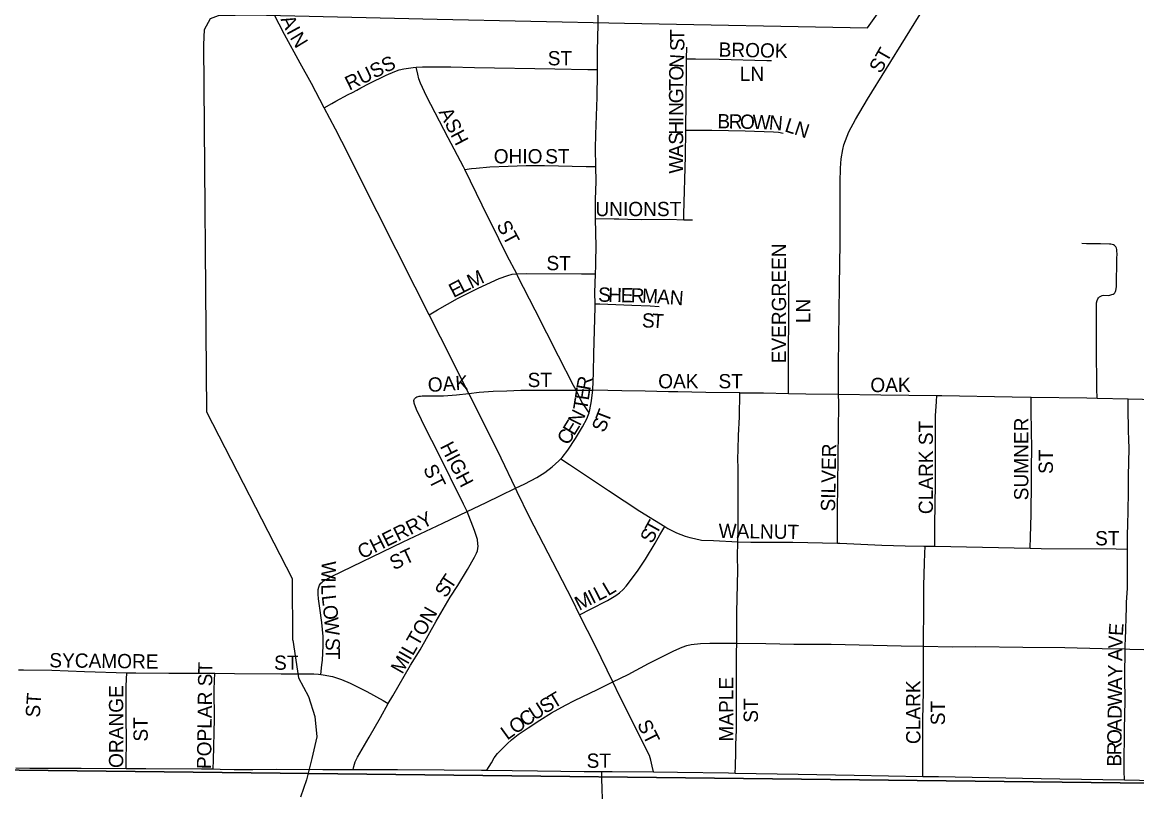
# Model space of a CAD drawing. Extents: x 1443599 to 1910620, y 1028088 to 1361369.
# Drawn here: x 1610497 to 1614403, y 1220355 to 1223049 of the extents above; entities that cross this region are included whole.
import ezdxf

# ---------------------------------------------------------------- set-up
doc = ezdxf.new("R2010")
doc.units = 0
for name, color, linetype in [('GM_X_City_Street', 7, 'Continuous'), ('GM_X_City_Street_Text', 7, 'Continuous'), ('GM_X_Minor_River', 7, 'Continuous'), ('GM_X_Section', 7, 'Continuous')]:
    doc.layers.add(name, color=color, linetype=linetype)

msp = doc.modelspace()

# ---------------------------------------------------------------- linework, layer by layer
at = {"layer": 'GM_X_City_Street'}
for points in [[(1613358.2, 1221746.6), (1613357.3, 1221847.3), (1613360.9, 1222127), (1613363.5, 1222274.9), (1613364, 1222488.6), (1613364.3, 1222537.9), (1613367.4, 1222570.7), (1613373, 1222603.2), (1613376.8, 1222619.2), (1613381.7, 1222634.9), (1613394.3, 1222665.2), (1613417.4, 1222708.9), (1613459.6, 1222779.6), (1613659.6, 1223101.4), (1613786.8, 1223313.2), (1613837.1, 1223398.2)], [(1611555.3, 1222749.3), (1611511, 1222834), (1611471.2, 1222905.5), (1611416.1, 1223006.2), (1611378.4, 1223079), (1611334.6, 1223167), (1611291.4, 1223255.5), (1611271.5, 1223298.2)], [(1612512.8, 1222883.2), (1612512.7, 1222901.8), (1612513.2, 1222933.2), (1612513.4, 1222948.8), (1612513.3, 1222963.9), (1612513.7, 1222979.6), (1612514.4, 1223010.7), (1612515.1, 1223026.1), (1612514.9, 1223058), (1612514.7, 1223088.2), (1612514.5, 1223104.2), (1612515.1, 1223151.3), (1612515, 1223193.1)], [(1612825.4, 1222920.6), (1612826.2, 1222962)], [(1611555.3, 1222749.3), (1611581.7, 1222764.2), (1611596.1, 1222772.3), (1611639.6, 1222796), (1611654.4, 1222802.8), (1611669, 1222810.6), (1611683.4, 1222819.4), (1611712.8, 1222834.8), (1611772.3, 1222863.9), (1611802.7, 1222876.8), (1611818.3, 1222882.1), (1611834.2, 1222886), (1611866.7, 1222890.9), (1611877.3, 1222891.7)], [(1611877.3, 1222891.7), (1611899.7, 1222893.4), (1611998.9, 1222893.2), (1612081.7, 1222890.5), (1612363, 1222886), (1612478.8, 1222883.8), (1612512.8, 1222883.2)], [(1612048.1, 1222533.1), (1612043.6, 1222542.1), (1611989.7, 1222644.2), (1611943.5, 1222731.8), (1611913.6, 1222790.6), (1611893.1, 1222835.6), (1611887.1, 1222850.9), (1611883.3, 1222866.8), (1611877.3, 1222891.7)], [(1612822.2, 1222670.7), (1612824.7, 1222879.1), (1612825.4, 1222920.6)], [(1612825.4, 1222920.6), (1612856, 1222920.4), (1612939.4, 1222919.7), (1613106.1, 1222915.2), (1613122.8, 1222915.2)], [(1612507.2, 1222543.9), (1612506.4, 1222606.8), (1612506.6, 1222655.8), (1612511.6, 1222787.1), (1612512.8, 1222869.1), (1612512.8, 1222883.2)], [(1611922.9, 1222025), (1611873.8, 1222121.8), (1611806.9, 1222253.2), (1611741.1, 1222385), (1611616.6, 1222631.3), (1611594.3, 1222674.8), (1611555.3, 1222749.3)], [(1612815.2, 1222357.6), (1612815.7, 1222377.1), (1612821.2, 1222580.4), (1612822.2, 1222670.7)], [(1612822.2, 1222670.7), (1612847.3, 1222670.7), (1612913.9, 1222670.6), (1613030.5, 1222668.8), (1613130.3, 1222665.1), (1613146.8, 1222663.7), (1613163.2, 1222660.3)], [(1612048.1, 1222533.1), (1612071.7, 1222536.3), (1612087.8, 1222538.5), (1612136.1, 1222542.5), (1612200.1, 1222545.6), (1612263.3, 1222547.2), (1612327.5, 1222546.8), (1612473.2, 1222544.4), (1612507.2, 1222543.9)], [(1612505.7, 1222361.7), (1612505.6, 1222428.3), (1612507.9, 1222491.8), (1612507.2, 1222543.9)], [(1612230.4, 1222168.3), (1612196.3, 1222231), (1612166.9, 1222290), (1612109.3, 1222408.8), (1612048.1, 1222533.1)], [(1612505.7, 1222361.7), (1612571.4, 1222360.8), (1612587.5, 1222360.2), (1612619.6, 1222359.2), (1612668.1, 1222358.6), (1612764.8, 1222359.1), (1612815.2, 1222357.6)], [(1612506.3, 1222167.9), (1612507.4, 1222196.3), (1612507.6, 1222212.7), (1612507.9, 1222262), (1612505.7, 1222361.7)], [(1612815.2, 1222357.6), (1612845.7, 1222356.7)], [(1614263.9, 1221732.6), (1614263.6, 1221765.7), (1614262.1, 1221912.1), (1614261.8, 1222058.4), (1614262.3, 1222065.9), (1614263.8, 1222074.5), (1614266.5, 1222080.2), (1614268.9, 1222084.2), (1614270.7, 1222086.3), (1614272.6, 1222087.9), (1614274.9, 1222089.2), (1614277, 1222090.2), (1614282, 1222091.8), (1614287.6, 1222092.9), (1614304.2, 1222092.6), (1614308.6, 1222093.1), (1614312.1, 1222093.9), (1614316.1, 1222095.2), (1614319.8, 1222096.9), (1614323.3, 1222099.7), (1614325.6, 1222101.9), (1614327.1, 1222104.1), (1614328.4, 1222106.1), (1614329.8, 1222109.9), (1614331.1, 1222115.9), (1614332, 1222123.4), (1614333.5, 1222221.2), (1614333.8, 1222237.5), (1614333.6, 1222247.2), (1614332.7, 1222253.8), (1614331.7, 1222257.8), (1614329.7, 1222262), (1614327.8, 1222265), (1614324.8, 1222267.8), (1614321.4, 1222270), (1614316.6, 1222271.3), (1614312.7, 1222271.9), (1614307.9, 1222272.4), (1614275.4, 1222273), (1614226.7, 1222273.2), (1614210.4, 1222274.2)], [(1611922.9, 1222025), (1611952.1, 1222041.5), (1612022.6, 1222081.1), (1612094.7, 1222117.9), (1612168.3, 1222151.4), (1612198.6, 1222162.7), (1612214.3, 1222166.3), (1612230.4, 1222168.3)], [(1612230.4, 1222168.3), (1612262.7, 1222169.5), (1612456.9, 1222167.6), (1612473.1, 1222167.7), (1612506.3, 1222167.9)], [(1612437.7, 1221760.4), (1612429.3, 1221777.5), (1612376.4, 1221879.5), (1612294.2, 1222041.1), (1612234.1, 1222158.1), (1612230.4, 1222168.3)], [(1612504.3, 1222063.4), (1612504, 1222101.1), (1612506.3, 1222167.9)], [(1613181.9, 1221749.5), (1613181.9, 1221763.6), (1613183.7, 1222142)], [(1612496.5, 1221760.5), (1612499.2, 1221822), (1612499.9, 1221887.7), (1612504.4, 1222051.8), (1612504.3, 1222063.4)], [(1612504.3, 1222063.4), (1612520.6, 1222062.8), (1612633.2, 1222058.8), (1612697.4, 1222056.1), (1612729.4, 1222053.8)], [(1612062.3, 1221748.9), (1611962.5, 1221946.7), (1611922.9, 1222025)], [(1612062.3, 1221748.9), (1612098.5, 1221753.4), (1612147.1, 1221756.9), (1612195.6, 1221758.9), (1612243.8, 1221760.1), (1612307.1, 1221760.7), (1612354.8, 1221760.6), (1612437.7, 1221760.4)], [(1612437.7, 1221760.4), (1612451.8, 1221760.4), (1612496.5, 1221760.5)], [(1612483.4, 1221681.5), (1612469.2, 1221702.6), (1612458.3, 1221718.9), (1612437.7, 1221760.4)], [(1612483.4, 1221681.5), (1612486.2, 1221691.4), (1612491.9, 1221723.2), (1612493.3, 1221734.1), (1612496.5, 1221760.5)], [(1613012, 1221751.3), (1612892.5, 1221752.9), (1612794.2, 1221754.4), (1612761.5, 1221755.3), (1612679.9, 1221756.6), (1612598.2, 1221758.8), (1612549.2, 1221759.5), (1612496.5, 1221760.5)], [(1612056.3, 1221335.7), (1612043.8, 1221361), (1611950.7, 1221548), (1611914.2, 1221620.3), (1611879.1, 1221692.9), (1611871, 1221714.7), (1611870, 1221718.4), (1611869.3, 1221721.8), (1611869.3, 1221724.5), (1611870.4, 1221728), (1611871.9, 1221730.7), (1611873.7, 1221733.1), (1611875.9, 1221735.2)], [(1611875.9, 1221735.2), (1611880.3, 1221737.2), (1611884.8, 1221738.8), (1611888.2, 1221739.6), (1611892.9, 1221740.1), (1611898.8, 1221740.4), (1611909.8, 1221740.4), (1611973.4, 1221741.2), (1612018.3, 1221744.5), (1612062.3, 1221748.9)], [(1612225.5, 1221417), (1612175.1, 1221522.5), (1612087.8, 1221698.5), (1612062.3, 1221748.9)], [(1613004.9, 1221230.1), (1613005.6, 1221275.8), (1613005.7, 1221308.5), (1613006.3, 1221341.1), (1613006.1, 1221357.3), (1613006, 1221389.8), (1613006.4, 1221422.4), (1613006, 1221487.7), (1613005.2, 1221520.2), (1613006.3, 1221552.8), (1613007.1, 1221601.6), (1613010.1, 1221666.9), (1613012, 1221751.3)], [(1613012, 1221751.3), (1613095.2, 1221751.1), (1613181.9, 1221749.5)], [(1613181.9, 1221749.5), (1613243.1, 1221748.4), (1613358.2, 1221746.6)], [(1613354.5, 1221224.8), (1613354.4, 1221254.8), (1613354.2, 1221337), (1613358.2, 1221616.7), (1613358.6, 1221715.6), (1613358.2, 1221746.6)], [(1613358.2, 1221746.6), (1613506, 1221744.3), (1613701.7, 1221742.2)], [(1613694.9, 1221213.9), (1613695.2, 1221242.6), (1613695.7, 1221289.2), (1613697.6, 1221431.2), (1613697.7, 1221545.2), (1613697.9, 1221624.4), (1613698.1, 1221671.6), (1613700.3, 1221704), (1613700.9, 1221720.4), (1613701.7, 1221742.2)], [(1613701.7, 1221742.2), (1613719.6, 1221742.1), (1613965.9, 1221737.5), (1614033.4, 1221736.4)], [(1614029.9, 1221206.9), (1614031, 1221246.7), (1614033.2, 1221325.1), (1614033.9, 1221441.4), (1614034.3, 1221491.5), (1614034.7, 1221555.4), (1614033.4, 1221686.4), (1614033.4, 1221702.8), (1614033.4, 1221736.4)], [(1614033.4, 1221736.4), (1614228.4, 1221733.4), (1614263.9, 1221732.6)], [(1614263.9, 1221732.6), (1614372.6, 1221730.2)], [(1614370.8, 1221204.3), (1614370.9, 1221214.7), (1614370.7, 1221264), (1614371.5, 1221280.6), (1614372.9, 1221346.3), (1614373.6, 1221395.4), (1614373.5, 1221460.2), (1614375, 1221508.6), (1614376.3, 1221556.5), (1614375, 1221587.9), (1614373.9, 1221618.6), (1614373, 1221698.8), (1614372.6, 1221730.2)], [(1614372.6, 1221730.2), (1614573.4, 1221725.7), (1614951.5, 1221721.1), (1615099.4, 1221719.8), (1615148.7, 1221719.9), (1615179, 1221720)], [(1612384.6, 1221520.3), (1612389, 1221524.9), (1612409, 1221550.2), (1612435.5, 1221590.9), (1612460.9, 1221632.3), (1612475.9, 1221660.8), (1612481.7, 1221675.9), (1612483.4, 1221681.5)], [(1612225.5, 1221417), (1612257.8, 1221432.2), (1612300.6, 1221455), (1612327.9, 1221472.3), (1612353.8, 1221491.7), (1612377.9, 1221513.2), (1612384.6, 1221520.3)], [(1612384.6, 1221520.3), (1612414.5, 1221500.5), (1612551.8, 1221409.7), (1612661.9, 1221337.3), (1612748.6, 1221283.4)], [(1612056.3, 1221335.7), (1612123, 1221367.7), (1612173.1, 1221392.3), (1612225.5, 1221417)], [(1612450.4, 1220974.3), (1612424.8, 1221025.4), (1612372.5, 1221127.3), (1612274.1, 1221316.3), (1612231.4, 1221404.8), (1612225.5, 1221417)], [(1611538.9, 1221078.4), (1611543.7, 1221084.5), (1611548, 1221088.6), (1611551.8, 1221091.8), (1611580.1, 1221108.2), (1611832.1, 1221229.1), (1611971.1, 1221294.7), (1612056.3, 1221335.7)], [(1611779.8, 1220663.9), (1611795.7, 1220690.1), (1611857.6, 1220797.2), (1611891.1, 1220851.9), (1611947.1, 1220951.7), (1611971.9, 1220993.9), (1611997.1, 1221035.9), (1612023.7, 1221076.8), (1612056.9, 1221133), (1612081.7, 1221175.4), (1612089, 1221190), (1612092, 1221198.2), (1612093.3, 1221205.7), (1612094.2, 1221214.5), (1612093.9, 1221222.1), (1612091.9, 1221238.2), (1612082.4, 1221269.5), (1612056.3, 1221335.7)], [(1612450.4, 1220974.3), (1612488.1, 1220993.7), (1612547.8, 1221024.2), (1612576.7, 1221041.3), (1612590.3, 1221051), (1612602.7, 1221062.2), (1612614, 1221074.3), (1612653.3, 1221127.4), (1612680.9, 1221169.1), (1612715.2, 1221225.5), (1612731.6, 1221253.9), (1612748.6, 1221283.4)], [(1612748.6, 1221283.4), (1612760, 1221276.4), (1612789.7, 1221261.4), (1612820.7, 1221249.1), (1612836.9, 1221244.5), (1612853.5, 1221241.6), (1612877.8, 1221235.5), (1612919.5, 1221233.7), (1613004.9, 1221230.1)], [(1613000.8, 1220874.4), (1613000.9, 1220886.3), (1613001.3, 1220934.3), (1613000.9, 1220950.5), (1613001.6, 1220983.1), (1613004.4, 1221129.5), (1613004.1, 1221178.5), (1613004.9, 1221230.1)], [(1613004.9, 1221230.1), (1613050.5, 1221228.1), (1613067, 1221228.3), (1613198.1, 1221228.2), (1613354.5, 1221224.8)], [(1613354.5, 1221224.8), (1613362.3, 1221224.5), (1613509.9, 1221218.5), (1613591.5, 1221215.8), (1613656.4, 1221214.7), (1613660.9, 1221214.5)], [(1613655.6, 1220864), (1613656.8, 1221010.8), (1613657.3, 1221075), (1613658.6, 1221156.4), (1613659.9, 1221188.9), (1613660.9, 1221214.5)], [(1613660.9, 1221214.5), (1613694.9, 1221213.9)], [(1613694.9, 1221213.9), (1614029.9, 1221206.9)], [(1614029.9, 1221206.9), (1614067.7, 1221206.1), (1614331.3, 1221204.6), (1614370.8, 1221204.3)], [(1614362.1, 1220854.6), (1614362.6, 1220870), (1614363.3, 1220886.3), (1614366.6, 1221001.1), (1614367.4, 1221017.6), (1614370.4, 1221066.8), (1614370, 1221132.6), (1614370.8, 1221198.4), (1614370.8, 1221204.3)], [(1611543.5, 1220765.2), (1611547.2, 1220799.2), (1611549, 1220815.4), (1611551.4, 1220865), (1611551.1, 1220898.1), (1611547, 1220947.7), (1611540, 1220997), (1611534.7, 1221029.8), (1611533.6, 1221046.2), (1611533.5, 1221054.7), (1611534.1, 1221062.6), (1611536.1, 1221070.8), (1611538.9, 1221078.4)], [(1612566.7, 1220739.1), (1612505.4, 1220864.3), (1612450.4, 1220974.3)], [(1612566.7, 1220739.1), (1612620.3, 1220765.2), (1612692.3, 1220804), (1612780.1, 1220847.9), (1612810.2, 1220860.9), (1612825.8, 1220866.2), (1612841.8, 1220869.9), (1612874.3, 1220874.1), (1612906.8, 1220875.2), (1613000.8, 1220874.4)], [(1612995.1, 1220419.8), (1612996.2, 1220442.6), (1612997.6, 1220493.1), (1612998.3, 1220520), (1612999.7, 1220570.6), (1612999.9, 1220586.7), (1613000.4, 1220666.9), (1613000.2, 1220715.8), (1613000.5, 1220747.9), (1613000.3, 1220779.9), (1613000.6, 1220840.8), (1613000.8, 1220874.4)], [(1613000.8, 1220874.4), (1613102.5, 1220873.2), (1613200.8, 1220871.7), (1613332.2, 1220871), (1613577.6, 1220865.2), (1613655.6, 1220864)], [(1613653.4, 1220408.4), (1613653.3, 1220445.1), (1613653.1, 1220526.4), (1613653.1, 1220607.5), (1613655.2, 1220704.8), (1613655.5, 1220850.2), (1613655.6, 1220864)], [(1613655.6, 1220864), (1613757.3, 1220862.1), (1613839.4, 1220862.6), (1614003.4, 1220860.9), (1614150.4, 1220859.3), (1614281.3, 1220855.8), (1614362.1, 1220854.6)], [(1614360.3, 1220396.1), (1614359.3, 1220426), (1614358.8, 1220442.4), (1614359.3, 1220491.9), (1614360.1, 1220524.8), (1614360.1, 1220557.7), (1614360.2, 1220574.1), (1614362.7, 1220672.9), (1614361.6, 1220755.3), (1614362.1, 1220854.6)], [(1614362.1, 1220854.6), (1614379.1, 1220854.3), (1614477, 1220851.2), (1614787.7, 1220847.2), (1614987.8, 1220844), (1615116.2, 1220846.5)], [(1610483.5, 1220781.7), (1610501.7, 1220781.5), (1610600.2, 1220780.6), (1610714.7, 1220775.8), (1610863.7, 1220771.4)], [(1610861.1, 1220435.9), (1610861.3, 1220462.8), (1610861.9, 1220526.1), (1610861.2, 1220625.5), (1610861.5, 1220689.9), (1610861.2, 1220724.4), (1610862.5, 1220748.4), (1610863.7, 1220771.4)], [(1610863.7, 1220771.4), (1610895.2, 1220770.5), (1611010.2, 1220770.3), (1611108.9, 1220770.1), (1611171.6, 1220769.6)], [(1611166.5, 1220434.3), (1611167.1, 1220464.6), (1611170.1, 1220609.6), (1611170, 1220711.4), (1611170.9, 1220744.3), (1611171.6, 1220769.6)], [(1611171.6, 1220769.6), (1611240.2, 1220769), (1611404.1, 1220766.9), (1611519.2, 1220766.9), (1611535.6, 1220766.1), (1611543.5, 1220765.2)], [(1611543.5, 1220765.2), (1611552, 1220764.3), (1611584.1, 1220757.6), (1611615.5, 1220747.8), (1611645.9, 1220735.2), (1611704.4, 1220705.2), (1611762.3, 1220673.8), (1611779.8, 1220663.9)], [(1612125.2, 1220429.5), (1612141, 1220456.1), (1612151.1, 1220473), (1612162, 1220488.5), (1612178.2, 1220504.1), (1612195.9, 1220521.7), (1612211.1, 1220536.2), (1612235.4, 1220554.7), (1612270.2, 1220578.8), (1612311.3, 1220605.5), (1612351.7, 1220630.8), (1612401.3, 1220657.8), (1612432.8, 1220674.2), (1612512.9, 1220713.1), (1612566.7, 1220739.1)], [(1612708.7, 1220424.2), (1612704.6, 1220443.7), (1612700.1, 1220464.8), (1612694.8, 1220481.8), (1612591.8, 1220687.9), (1612566.7, 1220739.1)], [(1611656.5, 1220432.5), (1611659.4, 1220442.9), (1611664.1, 1220459.3), (1611671.7, 1220475.7), (1611688.6, 1220504), (1611712.2, 1220545.5), (1611752.1, 1220614.2), (1611779.8, 1220663.9)], [(1610474.4, 1220437.8), (1610523, 1220437.3), (1610604.9, 1220436.7), (1610703.4, 1220437), (1610861.1, 1220435.9)], [(1610861.1, 1220435.9), (1610929.6, 1220435.5), (1611125.5, 1220434.5), (1611166.5, 1220434.3)], [(1611166.5, 1220434.3), (1611190.6, 1220434.1), (1611239.4, 1220432.9), (1611304.8, 1220432.7), (1611386.4, 1220433.5), (1611549.9, 1220432.1), (1611648.1, 1220432.5), (1611656.5, 1220432.5)], [(1611656.5, 1220432.5), (1611811.8, 1220431.9), (1611975.5, 1220431), (1612106.4, 1220429.7), (1612125.2, 1220429.5)], [(1612125.2, 1220429.5), (1612302.5, 1220427.6), (1612466.5, 1220425.2), (1612528.1, 1220425.3)], [(1612518, 1219058.9), (1612524.3, 1219430), (1612527.2, 1219658.9), (1612532.4, 1220084), (1612531.7, 1220297.7), (1612529.7, 1220363), (1612528.7, 1220402.3), (1612528.1, 1220425.3)], [(1612528.1, 1220425.3), (1612564.8, 1220425.4), (1612708.7, 1220424.2)], [(1612708.7, 1220424.2), (1612792.9, 1220423.5), (1612972.4, 1220420.2), (1612995.1, 1220419.8)], [(1612995.1, 1220419.8), (1613216.5, 1220415.6), (1613412.8, 1220413.1), (1613653.4, 1220408.4)], [(1613653.4, 1220408.4), (1613707.6, 1220407.4), (1614002.6, 1220402.3), (1614133.5, 1220400), (1614360.3, 1220396.1)], [(1614360.3, 1220396.1), (1614412.1, 1220395.2), (1614592, 1220392.7), (1614919.4, 1220386.2), (1615166.8, 1220380.6)]]:
    msp.add_lwpolyline(points, dxfattribs=at)
at = {"layer": 'GM_X_Minor_River'}
for points in [[(1611444.7, 1220885.3), (1611444.3, 1221099.7), (1611143.6, 1221684), (1611133, 1222970.4), (1611135.9, 1223023.6), (1611156.5, 1223062.1), (1611184.5, 1223072.3), (1611302.9, 1223075.5), (1611951.5, 1223059.9), (1612608.1, 1223046.3), (1613458.9, 1223029.6), (1613668.1, 1223322.5), (1613735.4, 1223275.2), (1614133, 1223943.6), (1614415.2, 1224415.6), (1614773.8, 1225028.6), (1614851.4, 1225117.5), (1614884, 1225151), (1614912.4, 1225172.5)], [(1611444.7, 1220885.3), (1611464.6, 1220752.8), (1611499.5, 1220688.1), (1611522.4, 1220617.5), (1611529.2, 1220547.3), (1611511.9, 1220471.5), (1611492.7, 1220395.7), (1611471.6, 1220336)]]:
    msp.add_lwpolyline(points, dxfattribs=at)
at = {"layer": 'GM_X_Section'}
for points in [[(1609861.1, 1225754.9), (1615202.5, 1225719.6), (1615157.1, 1220376.3), (1609876.1, 1220436.7), (1609830.1, 1220437.4)], [(1615157.1, 1220376.3), (1615104, 1215053), (1609835, 1215109.4), (1609876.1, 1220436.7)]]:
    msp.add_lwpolyline(points, close=True, dxfattribs=at)

# ---------------------------------------------------------------- texts
at = {"layer": 'GM_X_City_Street_Text'}
for s, rotation, p in [('A', 295.0996, (1611401.2, 1223059.5)), ('I', 298.6069, (1611421.4, 1223016.6)), ('N', 301.4131, (1611433.3, 1222995)), ('T', 89.9956, (1612817.5, 1222983.5)), ('S', 89.7268, (1612817.3, 1222948)), ('BROOK', 358.8283, (1612937.2, 1222928.7)), ('ST', 0, (1612338.5, 1222898)), ('N', 86.3037, (1612814.3, 1222887.7)), ('ST', 60.2568, (1613505.2, 1222866.8)), ('RUSS', 25.8657, (1611643.3, 1222808.9)), ('O', 88.7979, (1612813.4, 1222844.3)), ('LN', 0, (1613011.7, 1222843.7)), ('T', 89.9457, (1612813.4, 1222809.3)), ('G', 89.9344, (1612813.4, 1222765.3)), ('ASH', 297.4706, (1611955.3, 1222734.5)), ('N', 89.9344, (1612813.3, 1222721.3)), ('H', 89.9344, (1612813.2, 1222655.3)), ('I', 89.9391, (1612813.3, 1222699.3)), ('B', 358.7372, (1612932.7, 1222677.9)), ('R', 358.7129, (1612972.3, 1222677.1)), ('O', 358.7317, (1613011.9, 1222676.2)), ('W', 358.7221, (1613055.9, 1222675.2)), ('N', 354.9223, (1613112.2, 1222674)), ('L', 342.1179, (1613166, 1222667.7)), ('N', 341.5651, (1613199.4, 1222657)), ('S', 89.9453, (1612813.2, 1222620.1)), ('A', 89.9478, (1612813.2, 1222576.1)), ('OHIO', 0, (1612149.3, 1222554.7)), ('ST', 0, (1612329.7, 1222554.7)), ('W', 89.9327, (1612813.1, 1222518.9)), ('UNION', 0, (1612505.7, 1222370)), ('ST', 0, (1612721.3, 1222370)), ('ST', 298.0717, (1612157.6, 1222338.6)), ('EVERGREEN', 90, (1613173.9, 1221854.5)), ('ST', 0, (1612334.1, 1222180.7)), ('L', 27.4812, (1612039.7, 1222099.1)), ('M', 25.6121, (1612070.6, 1222115.1)), ('E', 27.4938, (1612008.5, 1222082.8)), ('S', 358.6068, (1612514.7, 1222070.7)), ('H', 358.6191, (1612549.9, 1222069.9)), ('E', 358.6068, (1612593.9, 1222068.8)), ('R', 358.6158, (1612629.1, 1222068)), ('M', 357.3941, (1612668.4, 1222067)), ('A', 355.6901, (1612720.8, 1222064.6)), ('N', 355.603, (1612764.6, 1222061.3)), ('LN', 90, (1613259, 1221995.3)), ('S', 358.5515, (1612668.2, 1221980.3)), ('T', 355.7333, (1612702.7, 1221979.5)), ('OAK', 3.8121, (1611919.9, 1221753.9)), ('ST', 0, (1612268.1, 1221771.5)), ('R', 79.6474, (1612487.2, 1221757.5)), ('OAK', 0, (1612725.7, 1221767.1)), ('ST', 0, (1612936.9, 1221767.1)), ('OAK', 0, (1613469.3, 1221753.9)), ('E', 81.3992, (1612482, 1221723.1)), ('T', 80.6768, (1612476.2, 1221687.7)), ('N', 63.5353, (1612451.6, 1221632.8)), ('T', 68.9608, (1612550.9, 1221643.3)), ('E', 58.2726, (1612430.6, 1221598.5)), ('S', 67.4579, (1612536.8, 1221609.5)), ('CLARK ST', 90, (1613688.7, 1221326.5)), ('SUMNER', 90, (1614023.1, 1221374.9)), ('C', 58.27, (1612409.8, 1221564.8)), ('HIGH', 297.2963, (1611959.7, 1221564)), ('SILVER', 88.8549, (1613345.5, 1221335.5)), ('ST', 90, (1614109.1, 1221467.3)), ('ST', 296.5651, (1611900.4, 1221485.9)), ('CHERRY', 26.5633, (1611687.5, 1221167.8)), ('T', 61.0887, (1612719.9, 1221251.6)), ('WALNUT', 359.06, (1612937.1, 1221243.6)), ('S', 62.9339, (1612704, 1221220.6)), ('ST', 0, (1614256.9, 1221217.2)), ('ST', 25.0177, (1611798.9, 1221129.5)), ('W', 268.0662, (1611547.1, 1221163.2)), ('I', 268.0946, (1611545.2, 1221106)), ('T', 56.5145, (1612000.1, 1221060.1)), ('L', 272.1403, (1611544.4, 1221080.2)), ('S', 58.3943, (1611981.9, 1221030.5)), ('I', 26.7996, (1612495.9, 1221011.2)), ('L', 26.8443, (1612515.6, 1221021.1)), ('L', 30.7989, (1612550.2, 1221038.8)), ('L', 276.6344, (1611546.1, 1221040.7)), ('M', 26.8338, (1612448.8, 1220987.4)), ('O', 275.8672, (1611550.1, 1221005.9)), ('MILTON', 60.2532, (1611828.7, 1220763.6)), ('W', 274.7636, (1611554.6, 1220962.4)), ('E', 86.2277, (1614354.2, 1220899)), ('V', 88.2947, (1614352.9, 1220855.5)), ('S', 270.7104, (1611559.9, 1220893.1)), ('SYCAMORE', 359.2665, (1610591.5, 1220790.3)), ('ST', 0, (1611379.3, 1220781.5)), ('T', 270.0273, (1611560.3, 1220858.1)), ('A', 89.4071, (1614352.4, 1220811.8)), ('POPLAR ST', 89.2358, (1611158.7, 1220433.5)), ('Y', 89.4186, (1614351.9, 1220754.6)), ('MAPLE', 90, (1612989.1, 1220530.1)), ('CLARK', 90, (1613644.7, 1220521.3)), ('A', 89.4098, (1614351.4, 1220710.6)), ('ORANGE', 90, (1610850.7, 1220437.7)), ('T', 30.9684, (1612359.3, 1220644.2)), ('W', 89.424, (1614350.8, 1220653.4)), ('ST', 86.4254, (1610558.2, 1220613.4)), ('U', 32.902, (1612292.5, 1220602.4)), ('S', 31.0903, (1612329.1, 1220626.1)), ('ST', 90, (1613075.1, 1220596.1)), ('ST', 90, (1613730.7, 1220587.3)), ('C', 35.7042, (1612260.9, 1220579.6)), ('D', 89.4098, (1614350.4, 1220609.4)), ('ST', 90, (1610936.7, 1220530.1)), ('O', 35.7276, (1612225.2, 1220553.9)), ('ST', 296.5651, (1612650.5, 1220591.5)), ('A', 89.4316, (1614349.9, 1220565.4)), ('L', 35.706, (1612196.6, 1220533.4)), ('O', 89.4296, (1614349.5, 1220521.4)), ('R', 89.4122, (1614349.1, 1220481.8)), ('ST', 0, (1612474.9, 1220438.3)), ('B', 89.4171, (1614348.7, 1220442.2))]:
    msp.add_text(s, height=50, rotation=rotation, dxfattribs=at).set_placement(p)

doc.saveas('drawing.dxf')
